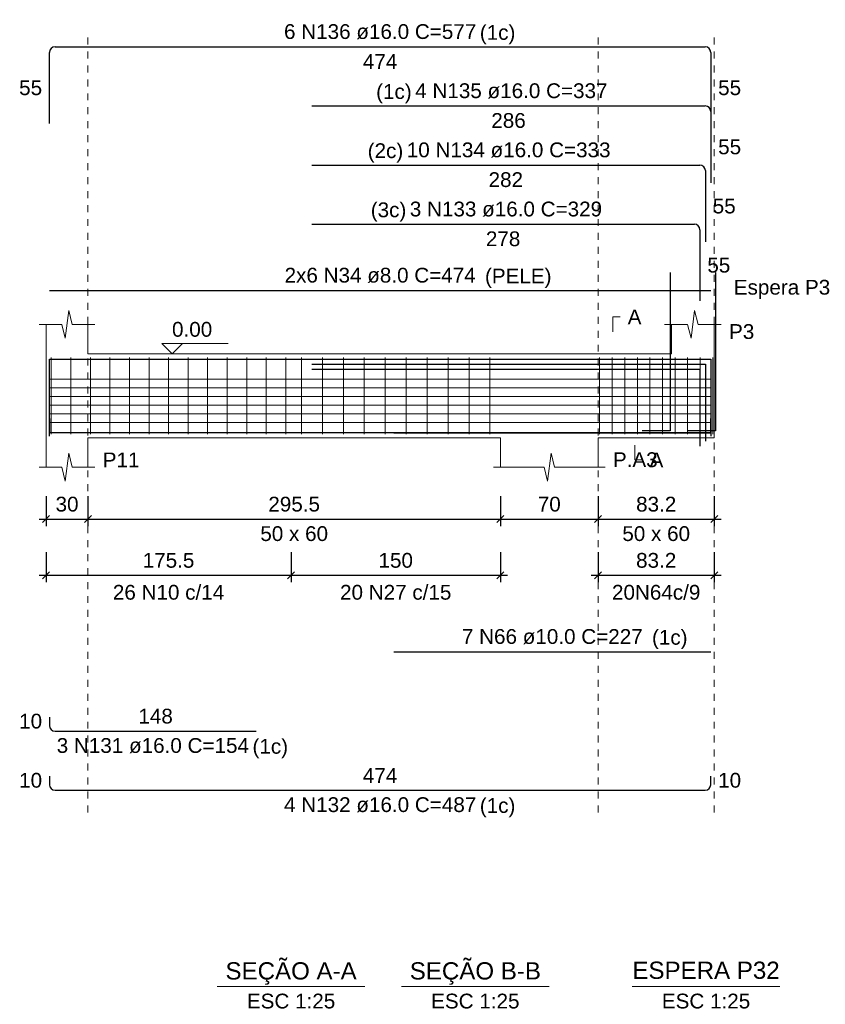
# Model space of a CAD drawing. Header units: millimetres. Extents: x 10 to 1250, y -62 to 528.
# Tile 846 of 909: x 859 to 871, y 84 to 98. Entities that reach past the tile are written whole.
import ezdxf

# ---------------------------------------------------------------- set-up
doc = ezdxf.new("R2010")
doc.units = ezdxf.units.MM
doc.header["$LTSCALE"] = 0.05
doc.linetypes.add('DOT', pattern=[6.35, 0, -6.35])
for name, color, linetype, lineweight in [('Descrição da armadura', 7, 'Continuous', 5), ('DT-Arm complementar', 5, 'Continuous', 5), ('DT-Barras na forma', 2, 'Continuous', 30), ('DT-Barras rebatidas', 2, 'Continuous', 30), ('DT-Cotas', 9, 'Continuous', 5), ('DT-Forma', 5, 'Continuous', 5), ('DT-Pontilhado', 9, 'DOT', 5), ('DT-Textos', 7, 'Continuous', 5), ('Textos armaduras', 7, 'Continuous', 5)]:
    doc.layers.add(name, color=color, linetype=linetype, lineweight=lineweight)
doc.styles.add('Arial', font='arial.ttf')
doc.styles.get("Standard").update_dxf_attribs({"font": 'arial.ttf'})
doc.dimstyles.new('UM_50.000000', dxfattribs={"dimtxt": 0.18, "dimasz": 0.1, "dimexe": 0.1, "dimexo": 0.2, "dimgap": 0.1, "dimtad": 1, "dimdec": 1, "dimlfac": 50, "dimzin": 0, "dimdsep": 46, "dimtxsty": 'Standard', "dimblk": 'OBLIQUE', "dimcen": 0.09, "dimdle": 0.1, "dimadec": 1, "dimazin": 2, "dimtfac": 1, "dimtdec": 1, "dimtofl": 0, "dimtmove": 0, "dimatfit": 3, "dimldrblk": 'OBLIQUE', "dimfxl": 1, "dimtolj": 1, "dimarcsym": 1})

# ---------------------------------------------------------------- blocks, each defined once
blk = doc.blocks.new('_Oblique')
at = {"color": 0, "linetype": 'ByBlock', "lineweight": -2}
blk.add_line((-0.5, -0.5), (0.5, 0.5), dxfattribs=at)
blk = doc.blocks.new('*D1208')
at = {"layer": 'Defpoints', "color": 0, "transparency": 16777216}
for p in [(859.371, 91.469), (859.971, 91.469), (859.971, 90.94)]:
    blk.add_point(p, dxfattribs=at)
at = {"layer": 'DT-Cotas', "color": 0, "lineweight": -2, "transparency": 16777216}
for p, q in [((859.371, 91.269), (859.371, 90.84)), ((859.971, 91.269), (859.971, 90.84)), ((859.271, 90.94), (860.071, 90.94))]:
    blk.add_line(p, q, dxfattribs=at)
at = {"layer": 'DT-Cotas', "color": 0, "lineweight": -2, "transparency": 16777216, "xscale": 0.1, "yscale": 0.1, "zscale": 0.1, "rotation": 180}
blk.add_blockref('_Oblique', (859.371, 90.94), dxfattribs=at)
at = {"layer": 'DT-Cotas', "color": 0, "lineweight": -2, "transparency": 16777216, "xscale": 0.1, "yscale": 0.1, "zscale": 0.1}
blk.add_blockref('_Oblique', (859.971, 90.94), dxfattribs=at)
at = {"layer": 'DT-Cotas', "transparency": 16777216, "insert": (859.671, 91.152), "char_height": 0.2118, "attachment_point": 5, "rotation": 0.0057, "style": 'Arial'}
blk.add_mtext('\\A1;30', dxfattribs=at)
blk = doc.blocks.new('*D1209')
at = {"layer": 'Defpoints', "color": 0, "transparency": 16777216}
for p in [(859.971, 91.469), (865.88, 91.469), (865.88, 90.94)]:
    blk.add_point(p, dxfattribs=at)
at = {"layer": 'DT-Cotas', "color": 0, "lineweight": -2, "transparency": 16777216}
for p, q in [((859.971, 91.269), (859.971, 90.84)), ((865.88, 91.269), (865.88, 90.84)), ((859.871, 90.94), (865.98, 90.94))]:
    blk.add_line(p, q, dxfattribs=at)
at = {"layer": 'DT-Cotas', "color": 0, "lineweight": -2, "transparency": 16777216, "xscale": 0.1, "yscale": 0.1, "zscale": 0.1, "rotation": 180}
blk.add_blockref('_Oblique', (859.971, 90.94), dxfattribs=at)
at = {"layer": 'DT-Cotas', "color": 0, "lineweight": -2, "transparency": 16777216, "xscale": 0.1, "yscale": 0.1, "zscale": 0.1}
blk.add_blockref('_Oblique', (865.88, 90.94), dxfattribs=at)
at = {"layer": 'DT-Cotas', "transparency": 16777216, "insert": (862.925, 91.152), "char_height": 0.2118, "attachment_point": 5, "rotation": 0.0057, "style": 'Arial'}
blk.add_mtext('\\A1;295.5', dxfattribs=at)
blk = doc.blocks.new('*D1210')
at = {"layer": 'Defpoints', "color": 0, "transparency": 16777216}
for p in [(865.88, 91.469), (867.28, 91.469), (867.28, 90.94)]:
    blk.add_point(p, dxfattribs=at)
at = {"layer": 'DT-Cotas', "color": 0, "lineweight": -2, "transparency": 16777216}
for p, q in [((865.88, 91.269), (865.88, 90.84)), ((867.28, 91.269), (867.28, 90.84)), ((865.78, 90.94), (867.38, 90.94))]:
    blk.add_line(p, q, dxfattribs=at)
at = {"layer": 'DT-Cotas', "color": 0, "lineweight": -2, "transparency": 16777216, "xscale": 0.1, "yscale": 0.1, "zscale": 0.1, "rotation": 180}
blk.add_blockref('_Oblique', (865.88, 90.94), dxfattribs=at)
at = {"layer": 'DT-Cotas', "color": 0, "lineweight": -2, "transparency": 16777216, "xscale": 0.1, "yscale": 0.1, "zscale": 0.1}
blk.add_blockref('_Oblique', (867.28, 90.94), dxfattribs=at)
at = {"layer": 'DT-Cotas', "transparency": 16777216, "insert": (866.58, 91.152), "char_height": 0.2118, "attachment_point": 5, "rotation": 0.0057, "style": 'Arial'}
blk.add_mtext('\\A1;70', dxfattribs=at)
blk = doc.blocks.new('*D1211')
at = {"layer": 'Defpoints', "color": 0, "transparency": 16777216}
for p in [(867.28, 91.469), (868.944, 91.469), (868.944, 90.94)]:
    blk.add_point(p, dxfattribs=at)
at = {"layer": 'DT-Cotas', "color": 0, "lineweight": -2, "transparency": 16777216}
for p, q in [((867.28, 91.269), (867.28, 90.84)), ((868.944, 91.269), (868.944, 90.84)), ((867.18, 90.94), (869.044, 90.94))]:
    blk.add_line(p, q, dxfattribs=at)
at = {"layer": 'DT-Cotas', "color": 0, "lineweight": -2, "transparency": 16777216, "xscale": 0.1, "yscale": 0.1, "zscale": 0.1, "rotation": 180}
blk.add_blockref('_Oblique', (867.28, 90.94), dxfattribs=at)
at = {"layer": 'DT-Cotas', "color": 0, "lineweight": -2, "transparency": 16777216, "xscale": 0.1, "yscale": 0.1, "zscale": 0.1}
blk.add_blockref('_Oblique', (868.944, 90.94), dxfattribs=at)
at = {"layer": 'DT-Cotas', "transparency": 16777216, "insert": (868.112, 91.152), "char_height": 0.2118, "attachment_point": 5, "rotation": 0.0057, "style": 'Arial'}
blk.add_mtext('\\A1;83.2', dxfattribs=at)
blk = doc.blocks.new('*D1212')
at = {"layer": 'Defpoints', "color": 0, "transparency": 16777216}
for p in [(862.88, 90.665), (865.88, 90.665), (865.88, 90.135)]:
    blk.add_point(p, dxfattribs=at)
at = {"layer": 'DT-Cotas', "color": 0, "lineweight": -2, "transparency": 16777216}
for p, q in [((862.88, 90.465), (862.88, 90.035)), ((865.88, 90.465), (865.88, 90.035)), ((862.78, 90.135), (865.98, 90.135))]:
    blk.add_line(p, q, dxfattribs=at)
at = {"layer": 'DT-Cotas', "color": 0, "lineweight": -2, "transparency": 16777216, "xscale": 0.1, "yscale": 0.1, "zscale": 0.1, "rotation": 180}
blk.add_blockref('_Oblique', (862.88, 90.135), dxfattribs=at)
at = {"layer": 'DT-Cotas', "color": 0, "lineweight": -2, "transparency": 16777216, "xscale": 0.1, "yscale": 0.1, "zscale": 0.1}
blk.add_blockref('_Oblique', (865.88, 90.135), dxfattribs=at)
at = {"layer": 'DT-Cotas', "transparency": 16777216, "insert": (864.38, 90.347), "char_height": 0.2118, "attachment_point": 5, "rotation": 0.0057, "style": 'Arial'}
blk.add_mtext('\\A1;150', dxfattribs=at)
blk = doc.blocks.new('*D1213')
at = {"layer": 'Defpoints', "color": 0, "transparency": 16777216}
for p in [(859.371, 90.665), (862.88, 90.665), (862.88, 90.135)]:
    blk.add_point(p, dxfattribs=at)
at = {"layer": 'DT-Cotas', "color": 0, "lineweight": -2, "transparency": 16777216}
for p, q in [((859.371, 90.465), (859.371, 90.035)), ((862.88, 90.465), (862.88, 90.035)), ((859.271, 90.135), (862.98, 90.135))]:
    blk.add_line(p, q, dxfattribs=at)
at = {"layer": 'DT-Cotas', "color": 0, "lineweight": -2, "transparency": 16777216, "xscale": 0.1, "yscale": 0.1, "zscale": 0.1, "rotation": 180}
blk.add_blockref('_Oblique', (859.371, 90.135), dxfattribs=at)
at = {"layer": 'DT-Cotas', "color": 0, "lineweight": -2, "transparency": 16777216, "xscale": 0.1, "yscale": 0.1, "zscale": 0.1}
blk.add_blockref('_Oblique', (862.88, 90.135), dxfattribs=at)
at = {"layer": 'DT-Cotas', "transparency": 16777216, "insert": (861.125, 90.347), "char_height": 0.2118, "attachment_point": 5, "rotation": 0.0057, "style": 'Arial'}
blk.add_mtext('\\A1;175.5', dxfattribs=at)
blk = doc.blocks.new('*D1214')
at = {"layer": 'Defpoints', "color": 0, "transparency": 16777216}
for p in [(867.28, 90.665), (868.944, 90.665), (868.944, 90.135)]:
    blk.add_point(p, dxfattribs=at)
at = {"layer": 'DT-Cotas', "color": 0, "lineweight": -2, "transparency": 16777216}
for p, q in [((867.28, 90.465), (867.28, 90.035)), ((868.944, 90.465), (868.944, 90.035)), ((867.18, 90.135), (869.044, 90.135))]:
    blk.add_line(p, q, dxfattribs=at)
at = {"layer": 'DT-Cotas', "color": 0, "lineweight": -2, "transparency": 16777216, "xscale": 0.1, "yscale": 0.1, "zscale": 0.1, "rotation": 180}
blk.add_blockref('_Oblique', (867.28, 90.135), dxfattribs=at)
at = {"layer": 'DT-Cotas', "color": 0, "lineweight": -2, "transparency": 16777216, "xscale": 0.1, "yscale": 0.1, "zscale": 0.1}
blk.add_blockref('_Oblique', (868.944, 90.135), dxfattribs=at)
at = {"layer": 'DT-Cotas', "transparency": 16777216, "insert": (868.112, 90.347), "char_height": 0.2118, "attachment_point": 5, "rotation": 0.0057, "style": 'Arial'}
blk.add_mtext('\\A1;83.2', dxfattribs=at)

msp = doc.modelspace()

# ---------------------------------------------------------------- linework, layer by layer
at = {"layer": 'DT-Arm complementar'}
for p, q in [((859.4453, 92.1548), (859.4453, 93.2548)), ((859.7253, 92.1548), (859.7253, 93.2548)), ((860.0053, 92.1548), (860.0053, 93.2548)), ((860.2853, 92.1548), (860.2853, 93.2548)), ((860.5653, 92.1548), (860.5653, 93.2548)), ((860.8453, 92.1548), (860.8453, 93.2548)), ((861.1253, 92.1548), (861.1253, 93.2548)), ((861.4053, 92.1548), (861.4053, 93.2548)), ((861.6853, 92.1548), (861.6853, 93.2548)), ((861.9653, 92.1548), (861.9653, 93.2548)), ((862.2453, 92.1548), (862.2453, 93.2548)), ((862.5253, 92.1548), (862.5253, 93.2548)), ((862.8053, 92.1548), (862.8053, 93.2548)), ((863.0301, 92.1548), (863.0301, 93.2548)), ((863.3301, 92.1548), (863.3301, 93.2548)), ((863.6301, 92.1548), (863.6301, 93.2548)), ((863.9301, 92.1548), (863.9301, 93.2548)), ((864.2301, 92.1548), (864.2301, 93.2548)), ((864.5301, 92.1548), (864.5301, 93.2548)), ((864.8301, 92.1548), (864.8301, 93.2548)), ((865.1301, 92.1548), (865.1301, 93.2548)), ((865.4301, 92.1548), (865.4301, 93.2548)), ((865.7301, 92.1548), (865.7301, 93.2548)), ((867.302, 92.1548), (867.302, 93.2548)), ((867.482, 92.1548), (867.482, 93.2548)), ((867.662, 92.1548), (867.662, 93.2548)), ((867.842, 92.1548), (867.842, 93.2548)), ((868.022, 92.1548), (868.022, 93.2548)), ((868.202, 92.1548), (868.202, 93.2548)), ((868.382, 92.1548), (868.382, 93.2548)), ((868.562, 92.1548), (868.562, 93.2548)), ((868.742, 92.1548), (868.742, 93.2548)), ((868.922, 92.1548), (868.922, 93.2548)), ((859.4205, 92.9442), (868.8939, 92.9442)), ((859.4205, 92.8196), (868.8939, 92.8196)), ((859.4205, 92.695), (868.8939, 92.695)), ((859.4205, 92.5705), (868.8939, 92.5705)), ((859.4205, 92.4459), (868.8939, 92.4459)), ((859.4205, 92.3213), (868.8939, 92.3213))]:
    msp.add_line(p, q, dxfattribs=at)
at = {"layer": 'DT-Barras na forma'}
for points in [[(868.3126, 94.4702), (868.3126, 92.2028), (867.9126, 92.2028)], [(868.9624, 94.4702), (868.9624, 92.2028), (868.5624, 92.2028)], [(859.4205, 92.1288), (859.4205, 93.2288), (868.8939, 93.2288), (868.8939, 92.1288)], [(863.1801, 93.2288), (868.8939, 93.2288), (868.8939, 92.1288)], [(863.1801, 93.1568), (868.8163, 93.1568), (868.8163, 92.0568)], [(863.1801, 93.0848), (868.7387, 93.0848), (868.7387, 91.9848)], [(859.4205, 92.3808), (859.4205, 92.1808), (862.3801, 92.1808)], [(859.4205, 92.3808), (859.4205, 92.1808), (868.8939, 92.1808), (868.8939, 92.3808)], [(864.3532, 92.1748), (868.8939, 92.1748)]]:
    msp.add_lwpolyline(points, dxfattribs=at)
at = {"layer": 'DT-Barras rebatidas'}
for p, q in [((859.4205, 96.6048), (859.4205, 97.6248)), ((859.5005, 97.7048), (868.8139, 97.7048)), ((868.8939, 97.6248), (868.8939, 96.6048)), ((863.1801, 96.8576), (868.8139, 96.8576)), ((868.8939, 96.7776), (868.8939, 95.7576)), ((863.1801, 96.0104), (868.7363, 96.0104)), ((868.8163, 95.9304), (868.8163, 94.9104)), ((863.1801, 95.1632), (868.6587, 95.1632)), ((868.7387, 95.0832), (868.7387, 94.0632)), ((859.4205, 94.2155), (868.8939, 94.2155)), ((864.3532, 89.0401), (868.8939, 89.0401)), ((859.4205, 88.1024), (859.4205, 87.9824)), ((859.5005, 87.9024), (862.3801, 87.9024)), ((859.4205, 87.2552), (859.4205, 87.1352)), ((868.8939, 87.1352), (868.8939, 87.2552)), ((859.5005, 87.0552), (868.8139, 87.0552))]:
    msp.add_line(p, q, dxfattribs=at)
for centre, start, end in [((859.5005, 97.6248), 90, 180), ((868.8139, 97.6248), 0, 90), ((868.8139, 96.7776), 0, 90), ((868.7363, 95.9304), 0, 90), ((868.6587, 95.0832), 0, 90), ((859.5005, 87.9824), 180, 270), ((859.5005, 87.1352), 180, 270), ((868.8139, 87.1352), 270, 0)]:
    msp.add_arc(centre, 0.08, start, end, dxfattribs=at)
at = {"layer": 'DT-Forma'}
for p, q in [((859.6455, 93.5284), (859.6955, 93.9284)), ((859.6955, 93.9284), (859.7455, 93.7284)), ((868.6125, 93.5284), (868.6625, 93.9284)), ((868.6625, 93.9284), (868.7125, 93.7284)), ((859.2705, 93.7284), (859.5955, 93.7284)), ((859.3705, 93.3048), (859.3705, 93.7284)), ((859.5955, 93.7284), (859.6455, 93.5284)), ((859.7455, 93.7284), (860.0705, 93.7284)), ((859.9705, 93.7284), (859.9705, 93.3048)), ((868.2312, 93.7284), (868.5625, 93.7284)), ((868.3312, 93.3048), (868.3312, 93.7284)), ((868.5625, 93.7284), (868.6125, 93.5284)), ((868.7125, 93.7284), (869.0439, 93.7284)), ((868.9439, 93.7284), (868.9439, 93.3048)), ((859.9705, 93.3048), (865.8801, 93.3048)), ((865.8801, 93.3048), (867.2801, 93.3048)), ((867.2801, 93.3048), (868.3312, 93.3048)), ((859.3705, 92.1048), (859.3705, 91.6812)), ((859.9705, 91.6812), (859.9705, 92.1048)), ((859.9705, 92.1048), (865.8801, 92.1048)), ((865.8801, 92.1048), (865.8801, 91.6812)), ((867.2801, 91.6812), (867.2801, 92.1048)), ((867.2801, 92.1048), (868.3312, 92.1048)), ((868.3312, 92.1048), (868.9439, 92.1048)), ((859.6455, 91.4812), (859.6955, 91.8812)), ((859.6955, 91.8812), (859.7455, 91.6812)), ((866.5551, 91.4812), (866.6051, 91.8812)), ((866.6051, 91.8812), (866.6551, 91.6812)), ((859.2705, 91.6812), (859.5955, 91.6812)), ((859.5955, 91.6812), (859.6455, 91.4812)), ((859.7455, 91.6812), (860.0705, 91.6812)), ((865.7801, 91.6812), (866.5051, 91.6812)), ((866.5051, 91.6812), (866.5551, 91.4812)), ((866.6551, 91.6812), (867.3801, 91.6812))]:
    msp.add_line(p, q, dxfattribs=at)
at = {"layer": 'DT-Forma', "linetype": 'Continuous'}
for p, q in [((859.3705, 92.1048), (859.3705, 93.3048)), ((868.9439, 93.3048), (868.9439, 92.1048))]:
    msp.add_line(p, q, dxfattribs=at)
at = {"layer": 'DT-Pontilhado', "ltscale": 0.2}
for p, q in [((859.9705, 86.7375), (859.9705, 97.9166)), ((867.2801, 86.7375), (867.2801, 97.9166)), ((868.9439, 86.7375), (868.9439, 97.9166))]:
    msp.add_line(p, q, dxfattribs=at)
at = {"layer": 'DT-Textos'}
for p, q in [((861.8218, 84.2444), (863.9398, 84.2444)), ((864.4617, 84.2444), (866.5797, 84.2444)), ((867.7672, 84.2444), (869.8852, 84.2444))]:
    msp.add_line(p, q, dxfattribs=at)
for points in [[(867.4919, 93.6225), (867.4919, 93.8343), (867.5978, 93.8343)], [(861.3234, 93.453), (861.1752, 93.3048), (861.0269, 93.453), (861.98, 93.453)], [(867.8056, 91.9989), (867.8056, 91.7871), (867.9115, 91.7871)]]:
    msp.add_lwpolyline(points, dxfattribs=at)

# ---------------------------------------------------------------- texts
at = {"layer": 'Descrição da armadura', "linetype": 'Continuous', "char_height": 0.2118, "attachment_point": 8, "line_spacing_factor": 0.798, "style": 'Arial'}
for s, insert, width in [('6 N136 ø16.0 C=577', (864.1572, 97.8107), 5.524605), ('4 N135 ø16.0 C=337', (866.037, 96.9635), 5.524605), ('10 N134 ø16.0 C=333', (865.9982, 96.1163), 5.854558), ('3 N133 ø16.0 C=329', (865.9594, 95.2691), 5.524605), ('2x6 N34 ø8.0 C=474', (864.1572, 94.3214), 5.491291), ('26 N10 c/14', (861.1253, 89.782), 3.199294), ('20 N27 c/15', (864.3801, 89.782), 3.199294), ('20N64c/9', (868.112, 89.782), 2.539679), ('7 N66 ø10.0 C=227', (866.6236, 89.146), 5.194653), ('3 N131 ø16.0 C=154', (860.9003, 87.5847), 5.524605), ('4 N132 ø16.0 C=487', (864.1572, 86.7375), 5.524605)]:
    msp.add_mtext(s, dxfattribs=dict(at, insert=insert, width=width))
at = {"layer": 'DT-Textos', "line_spacing_factor": 0.798, "style": 'Arial'}
for s, insert, char_height, width, attachment_point in [('(1c)', (865.5849, 97.7404), 0.2118, 1.156382, 7), ('(1c)', (864.6089, 96.8934), 0.2118, 1.156382, 9), ('(2c)', (864.4879, 96.0464), 0.2118, 1.156382, 9), ('(3c)', (864.5319, 95.1994), 0.2118, 1.156382, 9), ('Espera P3', (869.2239, 94.0904), 0.2118, 3.135378, 7), ('A', (867.7037, 93.7284), 0.2118, 0.447864, 7), ('0.00', (861.1752, 93.5483), 0.2118, 1.306872, 7), ('P3', (869.1557, 93.5166), 0.2118, 0.821303, 7), ('P11', (860.1823, 91.6812), 0.2118, 1.194742, 7), ('P.A3', (867.4919, 91.6812), 0.2118, 1.455723, 7), ('A', (868.0174, 91.6812), 0.2118, 0.447864, 7), ('50 x 60', (862.9253, 90.6222), 0.2118, 2.202601, 8), ('50 x 60', (868.112, 90.6222), 0.2118, 2.202601, 8), ('(1c)', (868.0519, 89.0764), 0.2118, 1.156382, 7), ('(1c)', (862.3279, 87.5144), 0.2118, 1.156382, 7), ('(1c)', (865.5849, 86.6674), 0.2118, 1.156382, 7), ('SEÇÃO A-A', (862.881, 84.2685), 0.2471, 3.656684, 8), ('SEÇÃO B-B', (865.521, 84.2685), 0.2471, 3.656684, 8), ('ESPERA P32', (868.8262, 84.3503), 0.2471, 4.105532, 8), ('ESC 1:25', (862.8808, 83.9267), 0.2118, 2.874069, 8), ('ESC 1:25', (865.5207, 83.9267), 0.2118, 2.874069, 8), ('ESC 1:25', (868.8262, 83.9267), 0.2118, 2.874069, 8)]:
    msp.add_mtext(s, dxfattribs=dict(at, insert=insert, char_height=char_height, width=width, attachment_point=attachment_point))
at = {"layer": 'DT-Textos', "linetype": 'Continuous', "insert": (865.6589, 94.2514), "char_height": 0.2118, "width": 2.16424, "attachment_point": 7, "line_spacing_factor": 0.798, "style": 'Arial'}
msp.add_mtext('(PELE)', dxfattribs=at)
at = {"layer": 'Textos armaduras', "linetype": 'Continuous', "char_height": 0.2118, "attachment_point": 7, "line_spacing_factor": 0.798, "style": 'Arial'}
for s, insert, width in [('474', (863.9097, 97.3871), 0.989858), ('55', (858.9847, 97.0089), 0.659905), ('55', (868.9998, 97.0089), 0.659905), ('286', (865.7495, 96.5399), 0.989858), ('55', (868.9998, 96.1617), 0.659905), ('282', (865.7107, 95.6927), 0.989858), ('55', (868.9222, 95.3145), 0.659905), ('278', (865.6719, 94.8455), 0.989858), ('55', (868.8446, 94.4673), 0.659905), ('148', (860.6929, 88.0083), 0.989858), ('10', (858.9847, 87.9365), 0.659905), ('10', (858.9847, 87.0893), 0.659905), ('474', (863.9097, 87.1611), 0.989858), ('10', (868.9998, 87.0893), 0.659905)]:
    msp.add_mtext(s, dxfattribs=dict(at, insert=insert, width=width))

# ---------------------------------------------------------------- dimensions: what is measured, and where the dimension line sits
at = {"layer": 'DT-Cotas'}
for base, p1, p2, picture, middle in [((859.9705, 90.9399), (859.3705, 91.4694), (859.9705, 91.4694), '*D1208', (859.6705, 91.1517)), ((865.8801, 90.9399), (859.9705, 91.4694), (865.8801, 91.4694), '*D1209', (862.9253, 91.1517)), ((867.2801, 90.9399), (865.8801, 91.4694), (867.2801, 91.4694), '*D1210', (866.5801, 91.1517)), ((868.9439, 90.9399), (867.2801, 91.4694), (868.9439, 91.4694), '*D1211', (868.112, 91.1517)), ((862.8801, 90.135), (859.3705, 90.6645), (862.8801, 90.6645), '*D1213', (861.1253, 90.3468)), ((865.8801, 90.135), (862.8801, 90.6645), (865.8801, 90.6645), '*D1212', (864.3801, 90.3468)), ((868.9439, 90.135), (867.2801, 90.6645), (868.9439, 90.6645), '*D1214', (868.112, 90.3468))]:
    dim = msp.add_linear_dim(base=base, p1=p1, p2=p2, dimstyle='UM_50.000000', override={"dimtxt": 0.2118, "dimasz": 0.1, "dimexe": 0.1, "dimexo": 0.2, "dimtad": 1, "dimtih": 0, "dimtoh": 0, "dimdec": 1, "dimlfac": 50, "dimzin": 8, "dimtxsty": 'Arial', "dimblk": 'Oblique', "dimblk1": 'Oblique', "dimblk2": 'Oblique', "dimsah": 1, "dimdle": 0.1, "dimse1": 0, "dimse2": 0, "dimclrt": 256, "dimadec": 1, "dimazin": 3, "dimtmove": 2, "dimldrblk": 'Oblique'}, dxfattribs=at)
    dim.commit()
    dim.dimension.update_dxf_attribs({"geometry": picture, "text_midpoint": middle, "dimtype": 160, "text_rotation": 0.00573})

doc.saveas('drawing.dxf')
